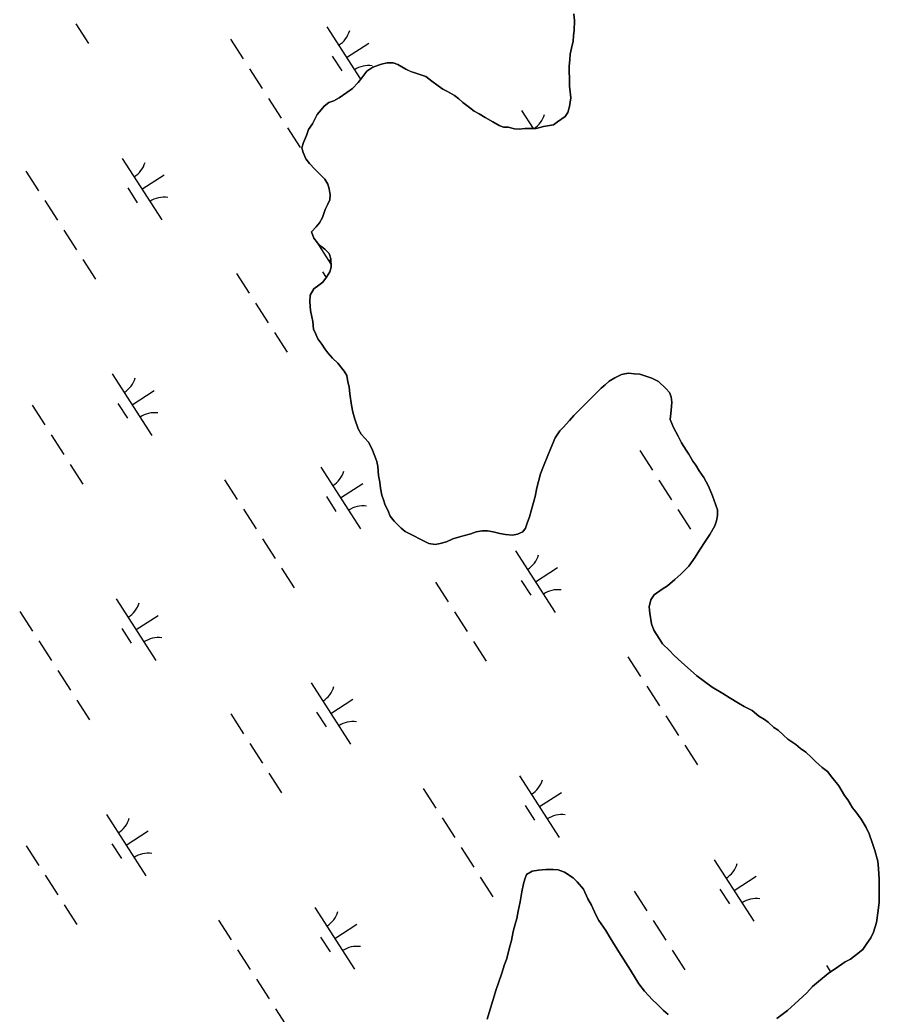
# Model space of a CAD drawing. Extents: x 3937982 to 3958556, y 219448 to 241894.
# Drawn here: x 3952217 to 3952804, y 232047 to 232727 of the extents above; entities that cross this region are included whole.
import ezdxf

# ---------------------------------------------------------------- set-up
doc = ezdxf.new("R2010")
doc.units = 0
doc.layers.add('V-TOPO-SHOR', color=7, linetype='Continuous')
doc.layers.add('V-WETL-SWMP', color=7, linetype='Continuous')

msp = doc.modelspace()

# ---------------------------------------------------------------- linework, layer by layer
at = {"layer": 'V-TOPO-SHOR'}
for points in [[(3952519.329, 232670.414), (3952523.751, 232666.87), (3952526.964, 232664.511), (3952530.573, 232662.555), (3952534.583, 232660.204), (3952539.795, 232657.069), (3952544.204, 232654.722), (3952547.008, 232653.554), (3952550.197, 232653.585), (3952554.594, 232652.434), (3952557.787, 232652.07), (3952561.768, 232652.508), (3952569.342, 232652.586), (3952574.511, 232653.833), (3952581.275, 232655.099), (3952584.044, 232657.12), (3952589.191, 232660.759), (3952591.155, 232663.569), (3952592.31, 232667.569), (3952593.045, 232673.555), (3952592.607, 232677.536), (3952592.169, 232681.52), (3952592.111, 232687.099), (3952592.07, 232691.084), (3952592.029, 232695.071), (3952592.38, 232699.858), (3952592.742, 232703.45), (3952593.5, 232707.443), (3952594.647, 232712.24), (3952595.007, 232715.832), (3952595.366, 232719.822), (3952595.699, 232726.201), (3952595.253, 232730.981)], [(3952479.862, 232377.181), (3952477.243, 232379.378), (3952474.826, 232381.746), (3952472.412, 232384.113), (3952469.586, 232387.673), (3952467.949, 232391.642), (3952466.319, 232395.214), (3952465.086, 232398.789), (3952463.859, 232401.966), (3952463.014, 232406.74), (3952462.573, 232410.721), (3952461.727, 232415.497), (3952461.269, 232421.473), (3952460.435, 232425.053), (3952459.202, 232428.627), (3952457.156, 232433.788), (3952454.721, 232438.148), (3952449.882, 232443.679), (3952447.85, 232447.247), (3952445.39, 232453.999), (3952444.145, 232458.769), (3952443.302, 232463.545), (3952442.028, 232471.106), (3952441.581, 232475.884), (3952440.748, 232479.464), (3952439.906, 232483.841), (3952438.282, 232486.616), (3952433.842, 232492.152), (3952430.217, 232495.703), (3952426.991, 232499.256), (3952424.972, 232502.027), (3952422.944, 232505.195), (3952420.118, 232508.755), (3952418.889, 232511.931), (3952417.259, 232515.503), (3952416.809, 232520.68), (3952415.979, 232523.861), (3952415.137, 232528.237), (3952414.677, 232534.211), (3952415.033, 232538.6), (3952417.38, 232543.009), (3952420.941, 232545.436), (3952423.71, 232547.458), (3952426.068, 232551.07), (3952428.423, 232554.681), (3952429.187, 232557.88), (3952429.129, 232563.459), (3952427.896, 232567.035), (3952425.074, 232570.195), (3952422.264, 232572.159), (3952419.85, 232574.526), (3952417.425, 232577.69), (3952415.787, 232582.059), (3952418.943, 232585.28), (3952421.306, 232588.094), (3952423.262, 232591.703), (3952425.197, 232597.304), (3952426.76, 232600.507), (3952428.322, 232603.712), (3952428.685, 232607.304), (3952427.845, 232611.284), (3952427.018, 232614.462), (3952424.986, 232618.03), (3952421.363, 232621.581), (3952418.142, 232624.737), (3952414.515, 232628.688), (3952412.09, 232631.852), (3952410.052, 232636.216), (3952409.223, 232639.397), (3952410.382, 232642.997), (3952412.328, 232647.8), (3952413.882, 232651.801), (3952416.63, 232655.815), (3952419.754, 232662.226), (3952422.512, 232665.443), (3952424.48, 232667.856), (3952427.645, 232670.278), (3952431.22, 232671.511), (3952434.788, 232673.541), (3952439.933, 232677.18), (3952443.889, 232680.01), (3952447.836, 232684.039), (3952450.195, 232687.25), (3952453.738, 232691.672), (3952457.695, 232694.502), (3952463.655, 232696.556), (3952467.632, 232697.394), (3952471.617, 232697.435), (3952474.818, 232696.272), (3952480.432, 232693.138), (3952483.637, 232691.578), (3952487.235, 232690.418), (3952494.037, 232688.096), (3952498.055, 232684.946), (3952502.472, 232681.802), (3952505.686, 232679.443), (3952508.891, 232677.883), (3952513.702, 232675.14), (3952516.515, 232672.777), (3952519.329, 232670.414)], [(3952647.125, 232321.346), (3952646.717, 232325.62), (3952647.864, 232330.29), (3952650.18, 232333.796), (3952655.603, 232337.708), (3952659.093, 232340.055), (3952664.127, 232344.351), (3952668.387, 232347.87), (3952673.806, 232353.334), (3952678.054, 232359.57), (3952681.144, 232364.25), (3952685.389, 232370.875), (3952688.093, 232375.162), (3952691.566, 232381.009), (3952692.717, 232384.511), (3952693.479, 232388.013), (3952693.463, 232391.9), (3952692.283, 232395.005), (3952689.922, 232401.601), (3952687.173, 232408.198), (3952684.038, 232414.014), (3952680.908, 232418.665), (3952678.559, 232422.542), (3952676.604, 232425.254), (3952673.863, 232429.907), (3952671.907, 232432.618), (3952668.776, 232437.658), (3952666.425, 232442.311), (3952663.289, 232448.13), (3952660.934, 232453.561), (3952661.686, 232459.783), (3952662.048, 232465.616), (3952661.645, 232469.112), (3952660.465, 232472.216), (3952658.12, 232474.928), (3952653.047, 232479.569), (3952648.374, 232481.881), (3952640.2, 232484.566), (3952636.311, 232484.938), (3952632.422, 232485.309), (3952627.763, 232484.512), (3952623.108, 232482.159), (3952619.231, 232479.81), (3952616.519, 232477.467), (3952613.81, 232475.124), (3952610.713, 232472.001), (3952607.23, 232468.489), (3952603.361, 232464.583), (3952601.038, 232462.243), (3952595.232, 232456.385), (3952592.14, 232452.875), (3952587.882, 232448.191), (3952585.562, 232445.85), (3952582.471, 232441.173), (3952579.393, 232434.162), (3952577.47, 232429.102), (3952574.394, 232421.702), (3952572.473, 232416.642), (3952569.792, 232406.914), (3952568.653, 232401.077), (3952567.124, 232395.24), (3952565.975, 232391.349), (3952564.826, 232387.069), (3952563.29, 232382.786), (3952562.139, 232379.282), (3952560.205, 232376.941), (3952556.714, 232375.372), (3952553.22, 232374.58), (3952548.554, 232374.949), (3952544.663, 232375.708), (3952539.994, 232376.855), (3952536.105, 232377.615), (3952532.607, 232377.601), (3952528.334, 232376.804), (3952524.841, 232375.622), (3952517.853, 232373.648), (3952512.417, 232372.071), (3952508.151, 232370.109), (3952503.879, 232368.925), (3952500.385, 232368.133), (3952496.105, 232368.891), (3952479.862, 232377.181)], [(3952733.835, 232044.195), (3952741.195, 232049.669), (3952746.227, 232054.355), (3952754.358, 232061.775), (3952758.227, 232066.067), (3952762.486, 232069.584), (3952769.071, 232075.054), (3952776.046, 232079.75), (3952780.697, 232082.877), (3952784.187, 232084.837), (3952788.451, 232087.964), (3952792.711, 232091.481), (3952795.414, 232095.38), (3952798.118, 232099.28), (3952800.045, 232103.175), (3952801.96, 232109.79), (3952803.09, 232117.957), (3952803.844, 232123.79), (3952803.799, 232133.897), (3952803.776, 232139.338), (3952803.354, 232146.721), (3952802.945, 232151.774), (3952800.968, 232159.149), (3952799.393, 232163.808), (3952797.034, 232170.405), (3952795.072, 232174.671), (3952791.548, 232180.487), (3952788.027, 232185.525), (3952785.684, 232188.234), (3952784.117, 232190.948), (3952782.553, 232193.664), (3952780.206, 232196.762), (3952776.292, 232203.353), (3952771.6, 232209.165), (3952768.475, 232213.038), (3952764.965, 232215.743), (3952760.283, 232219.999), (3952757.551, 232222.706), (3952753.647, 232226.188), (3952750.137, 232228.893), (3952747.018, 232231.601), (3952741.56, 232235.076), (3952738.439, 232237.784), (3952734.926, 232241.265), (3952731.807, 232243.197), (3952727.906, 232246.678), (3952725.565, 232248.612), (3952721.668, 232250.926), (3952716.986, 232254.792), (3952711.534, 232257.49), (3952707.637, 232259.806), (3952701.401, 232263.666), (3952697.114, 232266.368), (3952689.711, 232270.611), (3952679.184, 232278.34), (3952672.938, 232284.142), (3952669.036, 232287.626), (3952663.572, 232292.654), (3952660.451, 232295.75), (3952655.765, 232300.393), (3952653.418, 232303.883), (3952649.896, 232309.697), (3952648.323, 232313.965), (3952647.125, 232321.346)], [(3952535.992, 232043.73), (3952542.124, 232063.968), (3952543.658, 232068.637), (3952545.962, 232075.257), (3952547.881, 232081.095), (3952549.032, 232084.597), (3952551.71, 232094.328), (3952552.474, 232097.44), (3952553.613, 232103.664), (3952555.147, 232108.723), (3952556.296, 232112.614), (3952557.049, 232117.671), (3952558.577, 232123.897), (3952559.714, 232130.899), (3952560.857, 232136.344), (3952561.621, 232139.457), (3952562.774, 232142.572), (3952566.651, 232144.921), (3952570.923, 232145.718), (3952575.973, 232146.128)], [(3952575.973, 232146.128), (3952581.025, 232146.148), (3952584.525, 232145.775), (3952588.808, 232144.239), (3952594.655, 232140.379), (3952597.389, 232137.669), (3952601.686, 232132.633), (3952604.823, 232126.041), (3952607.174, 232121.775), (3952610.312, 232115.18), (3952612.272, 232111.301), (3952616.968, 232104.326), (3952620.097, 232099.288), (3952623.622, 232093.471), (3952627.536, 232087.268), (3952633.796, 232077.19), (3952639.668, 232067.888), (3952643.577, 232062.852), (3952649.044, 232057.044), (3952652.167, 232053.947), (3952656.459, 232049.691), (3952659.583, 232046.984)]]:
    msp.add_lwpolyline(points, dxfattribs=at)
at = {"layer": 'V-WETL-SWMP'}
for p, q in [((3952254.837, 232724.07), (3952263.497, 232710.616)), ((3952426.289, 232722.138), (3952449.422, 232686.199)), ((3952360.424, 232713.543), (3952369.084, 232700.089)), ((3952439.82, 232701.116), (3952454.956, 232710.859)), ((3952430.085, 232701.986), (3952436.58, 232691.895)), ((3952373.414, 232693.362), (3952382.074, 232679.908)), ((3952386.404, 232673.182), (3952395.064, 232659.728)), ((3952559.418, 232664.839), (3952567.319, 232652.564)), ((3952399.394, 232653.001), (3952408.054, 232639.547)), ((3952286.422, 232632.108), (3952313.484, 232590.065)), ((3952220.557, 232623.513), (3952229.217, 232610.06)), ((3952299.953, 232611.087), (3952315.088, 232620.829)), ((3952290.218, 232611.956), (3952296.713, 232601.866)), ((3952233.547, 232603.333), (3952242.206, 232589.879)), ((3952246.536, 232583.152), (3952255.196, 232569.698)), ((3952419.551, 232574.81), (3952429.166, 232559.872)), ((3952259.526, 232562.971), (3952268.186, 232549.517)), ((3952364.685, 232553.413), (3952373.345, 232539.959)), ((3952423.347, 232554.657), (3952425.86, 232550.753)), ((3952377.675, 232533.232), (3952386.335, 232519.778)), ((3952390.665, 232513.051), (3952399.325, 232499.597)), ((3952279.684, 232484.78), (3952306.746, 232442.737)), ((3952293.215, 232463.759), (3952308.35, 232473.501)), ((3952283.48, 232464.628), (3952289.975, 232454.538)), ((3952224.818, 232463.383), (3952233.478, 232449.929)), ((3952237.807, 232443.203), (3952246.467, 232429.749)), ((3952640.38, 232432.424), (3952649.04, 232418.97)), ((3952250.797, 232423.022), (3952259.457, 232409.568)), ((3952422.25, 232421.09), (3952449.312, 232379.047)), ((3952356.385, 232412.495), (3952365.044, 232399.041)), ((3952653.37, 232412.243), (3952662.03, 232398.789)), ((3952435.781, 232400.069), (3952450.916, 232409.811)), ((3952426.045, 232400.938), (3952432.54, 232390.847)), ((3952369.374, 232392.314), (3952378.034, 232378.861)), ((3952666.36, 232392.063), (3952675.02, 232378.609)), ((3952382.364, 232372.134), (3952391.024, 232358.68)), ((3952555.379, 232363.792), (3952582.441, 232321.748)), ((3952395.354, 232351.953), (3952404.014, 232338.499)), ((3952568.91, 232342.77), (3952584.045, 232352.512)), ((3952500.513, 232342.395), (3952509.173, 232328.941)), ((3952559.175, 232343.639), (3952565.67, 232333.549)), ((3952282.382, 232331.061), (3952309.445, 232289.017)), ((3952216.517, 232322.466), (3952225.177, 232309.012)), ((3952513.503, 232322.214), (3952522.163, 232308.76)), ((3952295.913, 232310.039), (3952311.049, 232319.781)), ((3952286.178, 232310.908), (3952292.673, 232300.818)), ((3952229.507, 232302.285), (3952238.167, 232288.831)), ((3952526.492, 232302.033), (3952535.152, 232288.579)), ((3952632.08, 232291.506), (3952640.74, 232278.053)), ((3952242.497, 232282.104), (3952251.157, 232268.65)), ((3952415.511, 232273.762), (3952442.574, 232231.719)), ((3952645.07, 232271.326), (3952653.729, 232257.872)), ((3952255.487, 232261.924), (3952264.147, 232248.47)), ((3952429.043, 232252.74), (3952444.178, 232262.483)), ((3952419.307, 232253.61), (3952425.802, 232243.519)), ((3952360.645, 232252.365), (3952369.305, 232238.911)), ((3952658.059, 232251.145), (3952666.719, 232237.691)), ((3952373.635, 232232.184), (3952382.295, 232218.73)), ((3952671.049, 232230.964), (3952679.709, 232217.51)), ((3952386.625, 232212.004), (3952395.285, 232198.55)), ((3952558.077, 232210.072), (3952585.14, 232168.029)), ((3952492.212, 232201.477), (3952500.872, 232188.023)), ((3952571.609, 232189.05), (3952586.744, 232198.793)), ((3952561.873, 232189.92), (3952568.368, 232179.829)), ((3952275.644, 232183.733), (3952302.707, 232141.689)), ((3952505.202, 232181.296), (3952513.862, 232167.842)), ((3952289.175, 232162.711), (3952304.311, 232172.453)), ((3952220.778, 232162.335), (3952229.438, 232148.882)), ((3952279.44, 232163.58), (3952285.935, 232153.49)), ((3952518.192, 232161.115), (3952526.852, 232147.662)), ((3952691.207, 232152.773), (3952718.269, 232110.73)), ((3952233.768, 232142.155), (3952242.428, 232128.701)), ((3952531.182, 232140.935), (3952539.842, 232127.481)), ((3952704.738, 232131.752), (3952719.873, 232141.494)), ((3952636.341, 232131.376), (3952645, 232117.922)), ((3952695.003, 232132.621), (3952701.498, 232122.531)), ((3952246.758, 232121.974), (3952255.418, 232108.52)), ((3952418.21, 232120.042), (3952445.272, 232077.999)), ((3952352.345, 232111.447), (3952361.005, 232097.994)), ((3952649.33, 232111.196), (3952657.99, 232097.742)), ((3952431.741, 232099.021), (3952446.877, 232108.763)), ((3952422.006, 232099.89), (3952428.501, 232089.8)), ((3952365.335, 232091.267), (3952373.995, 232077.813)), ((3952662.32, 232091.015), (3952670.98, 232077.561)), ((3952767.907, 232080.488), (3952770.7, 232076.15)), ((3952378.325, 232071.086), (3952386.985, 232057.632)), ((3952391.315, 232050.905), (3952399.975, 232037.451))]:
    msp.add_line(p, q, dxfattribs=at)
for points in [[(3952595.253, 232730.981), (3952595.7, 232726.202), (3952595.366, 232719.821), (3952595.008, 232715.831), (3952594.646, 232712.239), (3952593.499, 232707.444), (3952592.742, 232703.45), (3952592.38, 232699.858), (3952592.03, 232695.071), (3952592.071, 232691.085), (3952592.111, 232687.099), (3952592.168, 232681.519), (3952592.607, 232677.537), (3952593.046, 232673.555), (3952592.31, 232667.568), (3952591.155, 232663.57), (3952589.19, 232660.759), (3952584.045, 232657.119), (3952581.275, 232655.098), (3952574.511, 232653.833), (3952569.341, 232652.585), (3952561.768, 232652.508), (3952557.786, 232652.069), (3952554.593, 232652.435), (3952550.196, 232653.586), (3952547.008, 232653.554), (3952544.205, 232654.721), (3952539.796, 232657.068), (3952534.582, 232660.204), (3952530.572, 232662.555), (3952526.964, 232664.512), (3952523.751, 232666.871), (3952519.33, 232670.414)], [(3952519.33, 232670.414), (3952516.516, 232672.777), (3952513.701, 232675.14), (3952508.89, 232677.882), (3952505.685, 232679.444), (3952502.472, 232681.803), (3952498.055, 232684.947), (3952494.036, 232688.095), (3952487.236, 232690.418), (3952483.636, 232691.577), (3952480.431, 232693.139), (3952474.819, 232696.271), (3952471.618, 232697.435), (3952467.632, 232697.394), (3952463.654, 232696.556), (3952457.695, 232694.503), (3952453.738, 232691.672), (3952450.195, 232687.251), (3952447.836, 232684.038), (3952443.89, 232680.011), (3952439.933, 232677.181), (3952434.787, 232673.541), (3952431.22, 232671.511), (3952427.645, 232670.279), (3952424.481, 232667.855), (3952422.512, 232665.443), (3952419.754, 232662.226), (3952416.63, 232655.816), (3952413.881, 232651.802), (3952412.327, 232647.799), (3952410.382, 232642.996), (3952409.223, 232639.396), (3952410.053, 232636.216), (3952412.09, 232631.851), (3952414.514, 232628.687), (3952418.142, 232624.738), (3952421.363, 232621.581), (3952424.987, 232618.03), (3952427.017, 232614.463), (3952427.846, 232611.283), (3952428.684, 232607.305), (3952428.322, 232603.713), (3952426.76, 232600.508), (3952425.198, 232597.303), (3952423.262, 232591.703), (3952421.305, 232588.095), (3952418.942, 232585.281), (3952415.786, 232582.059), (3952417.425, 232577.691), (3952419.849, 232574.527), (3952422.264, 232572.159), (3952425.075, 232570.195), (3952427.897, 232567.034), (3952429.13, 232563.459), (3952429.186, 232557.879), (3952428.422, 232554.682), (3952426.067, 232551.07), (3952423.711, 232547.458), (3952420.942, 232545.437), (3952417.379, 232543.009), (3952415.032, 232538.6), (3952414.677, 232534.212), (3952415.137, 232528.237), (3952415.979, 232523.86), (3952416.808, 232520.68), (3952417.26, 232515.502), (3952418.89, 232511.931), (3952420.119, 232508.754), (3952422.945, 232505.195), (3952424.971, 232502.027), (3952426.992, 232499.257), (3952430.217, 232495.702), (3952433.841, 232492.151), (3952438.282, 232486.615), (3952439.905, 232483.841), (3952440.747, 232479.465), (3952441.581, 232475.885), (3952442.028, 232471.106), (3952443.301, 232463.545), (3952444.146, 232458.77), (3952445.391, 232453.999), (3952447.851, 232447.247), (3952449.881, 232443.68), (3952454.721, 232438.148), (3952457.157, 232433.788), (3952459.202, 232428.627), (3952460.435, 232425.052), (3952461.268, 232421.472), (3952461.728, 232415.497), (3952462.574, 232410.722), (3952463.013, 232406.74), (3952463.859, 232401.965), (3952465.087, 232398.789), (3952466.319, 232395.214), (3952467.95, 232391.642), (3952469.585, 232387.673), (3952472.411, 232384.114), (3952474.827, 232381.746), (3952477.243, 232379.379), (3952479.862, 232377.18), (3952496.106, 232368.891)], [(3952496.106, 232368.891), (3952500.385, 232368.132), (3952503.88, 232368.925), (3952508.151, 232370.109), (3952512.418, 232372.071), (3952517.853, 232373.649), (3952524.84, 232375.623), (3952528.334, 232376.804), (3952532.606, 232377.6), (3952536.104, 232377.615), (3952539.994, 232376.855), (3952544.663, 232375.709), (3952548.554, 232374.948), (3952553.219, 232374.58), (3952556.714, 232375.372), (3952560.206, 232376.942), (3952562.139, 232379.282), (3952563.29, 232382.786), (3952564.826, 232387.068), (3952565.974, 232391.348), (3952567.123, 232395.24), (3952568.653, 232401.077), (3952569.793, 232406.913), (3952572.472, 232416.641), (3952574.394, 232421.703), (3952577.471, 232429.101), (3952579.393, 232434.162), (3952582.472, 232441.172), (3952585.561, 232445.85), (3952587.883, 232448.192), (3952592.139, 232452.875), (3952595.233, 232456.386), (3952601.038, 232462.242), (3952603.36, 232464.584), (3952607.23, 232468.488), (3952610.713, 232472.001), (3952613.809, 232475.124), (3952616.52, 232477.468), (3952619.231, 232479.811), (3952623.108, 232482.16), (3952627.762, 232484.513), (3952632.423, 232485.31), (3952636.311, 232484.938), (3952640.2, 232484.566), (3952648.374, 232481.881), (3952653.048, 232479.569), (3952658.121, 232474.927), (3952660.465, 232472.216), (3952661.644, 232469.111), (3952662.048, 232465.615), (3952661.685, 232459.783), (3952660.934, 232453.561), (3952663.29, 232448.129), (3952666.425, 232442.312), (3952668.777, 232437.658), (3952671.908, 232432.619), (3952673.863, 232429.906), (3952676.604, 232425.254), (3952678.559, 232422.542), (3952680.908, 232418.665), (3952684.038, 232414.014), (3952687.173, 232408.197), (3952689.922, 232401.601), (3952692.283, 232395.004), (3952693.462, 232391.899), (3952693.479, 232388.013), (3952692.717, 232384.511), (3952691.566, 232381.008), (3952688.093, 232375.162), (3952685.39, 232370.875), (3952681.143, 232364.249), (3952678.054, 232359.571), (3952673.805, 232353.334), (3952668.387, 232347.869), (3952664.127, 232344.352), (3952659.093, 232340.055), (3952655.604, 232337.708), (3952650.18, 232333.797), (3952647.863, 232330.289), (3952646.717, 232325.62), (3952647.124, 232321.346), (3952648.322, 232313.966), (3952649.895, 232309.697), (3952653.419, 232303.882), (3952655.766, 232300.394), (3952660.45, 232295.75), (3952663.573, 232292.654), (3952669.036, 232287.625), (3952672.938, 232284.143), (3952679.183, 232278.34), (3952689.711, 232270.612), (3952697.114, 232266.368), (3952701.401, 232263.666), (3952707.637, 232259.806), (3952711.534, 232257.49), (3952716.987, 232254.793), (3952721.668, 232250.926), (3952725.565, 232248.611), (3952727.906, 232246.678), (3952731.808, 232243.196), (3952734.926, 232241.266)], [(3952734.926, 232241.266), (3952738.439, 232237.783), (3952741.56, 232235.076), (3952747.017, 232231.601), (3952750.138, 232228.894), (3952753.648, 232226.188), (3952757.55, 232222.707), (3952760.282, 232219.998), (3952764.965, 232215.743), (3952768.475, 232213.037), (3952771.601, 232209.164), (3952776.291, 232203.353), (3952780.206, 232196.763), (3952782.552, 232193.663), (3952784.118, 232190.949), (3952785.685, 232188.235), (3952788.028, 232185.524), (3952791.548, 232180.487), (3952795.072, 232174.671), (3952797.034, 232170.404), (3952799.394, 232163.807), (3952800.969, 232159.149), (3952802.945, 232151.773), (3952803.355, 232146.721), (3952803.776, 232139.338), (3952803.799, 232133.897), (3952803.843, 232123.791), (3952803.091, 232117.957), (3952801.96, 232109.79), (3952800.045, 232103.174), (3952798.118, 232099.279), (3952795.414, 232095.38), (3952792.71, 232091.481), (3952788.45, 232087.965), (3952784.188, 232084.837), (3952780.698, 232082.878), (3952776.047, 232079.749), (3952769.071, 232075.054), (3952762.487, 232069.584), (3952758.227, 232066.067), (3952754.358, 232061.775), (3952746.228, 232054.355), (3952741.195, 232049.669), (3952733.834, 232044.195)], [(3952659.582, 232046.984), (3952656.46, 232049.691), (3952652.166, 232053.948), (3952649.043, 232057.044), (3952643.577, 232062.851), (3952639.668, 232067.887), (3952633.797, 232077.19), (3952627.535, 232087.269), (3952623.621, 232093.471), (3952620.098, 232099.287), (3952616.967, 232104.326), (3952612.272, 232111.302), (3952610.312, 232115.181), (3952607.174, 232121.775), (3952604.823, 232126.04), (3952601.685, 232132.634), (3952597.388, 232137.669), (3952594.655, 232140.378), (3952588.808, 232144.24), (3952584.526, 232145.776), (3952581.026, 232146.149), (3952575.973, 232146.128), (3952570.922, 232145.717), (3952566.65, 232144.921), (3952562.773, 232142.572), (3952561.621, 232139.458), (3952560.857, 232136.345), (3952559.714, 232130.898), (3952558.578, 232123.897), (3952557.05, 232117.671), (3952556.295, 232112.615), (3952555.146, 232108.723), (3952553.613, 232103.664), (3952552.474, 232097.44), (3952551.71, 232094.327), (3952549.031, 232084.598), (3952547.88, 232081.095), (3952545.962, 232075.256), (3952543.658, 232068.638), (3952542.124, 232063.967), (3952535.992, 232043.729)]]:
    msp.add_lwpolyline(points, dxfattribs=at)
for centre, start, end in [((3952425.07, 232724.471), 301.99668, 343.540338), ((3952454.97, 232678.019), 81.996677, 123.540335), ((3952558.199, 232667.172), 304.059063, 343.540338), ((3952285.202, 232634.441), 301.99668, 343.540338), ((3952315.102, 232587.989), 81.996677, 123.540335), ((3952418.332, 232577.143), 301.99668, 307.797591), ((3952278.464, 232487.113), 301.99668, 343.540338), ((3952308.364, 232440.661), 81.996677, 123.540335), ((3952421.03, 232423.423), 301.99668, 343.540338), ((3952450.93, 232376.971), 81.996677, 123.540335), ((3952554.16, 232366.124), 301.99668, 343.540338), ((3952584.06, 232319.673), 81.996677, 123.540335), ((3952281.163, 232333.393), 301.99668, 343.540338), ((3952311.063, 232286.942), 81.996677, 123.540335), ((3952414.292, 232276.095), 301.99668, 343.540338), ((3952444.192, 232229.643), 81.996677, 123.540335), ((3952556.858, 232212.405), 301.99668, 343.540338), ((3952274.425, 232186.065), 301.99668, 343.540338), ((3952586.758, 232165.953), 81.996677, 123.540335), ((3952304.325, 232139.614), 81.996677, 123.540335), ((3952689.987, 232155.106), 301.99668, 343.540338), ((3952719.887, 232108.654), 81.996677, 123.540335), ((3952416.991, 232122.375), 301.99668, 343.540338), ((3952446.891, 232075.923), 81.996677, 123.540335)]:
    msp.add_arc(centre, 17.623, start, end, dxfattribs=at)

doc.saveas('drawing.dxf')
